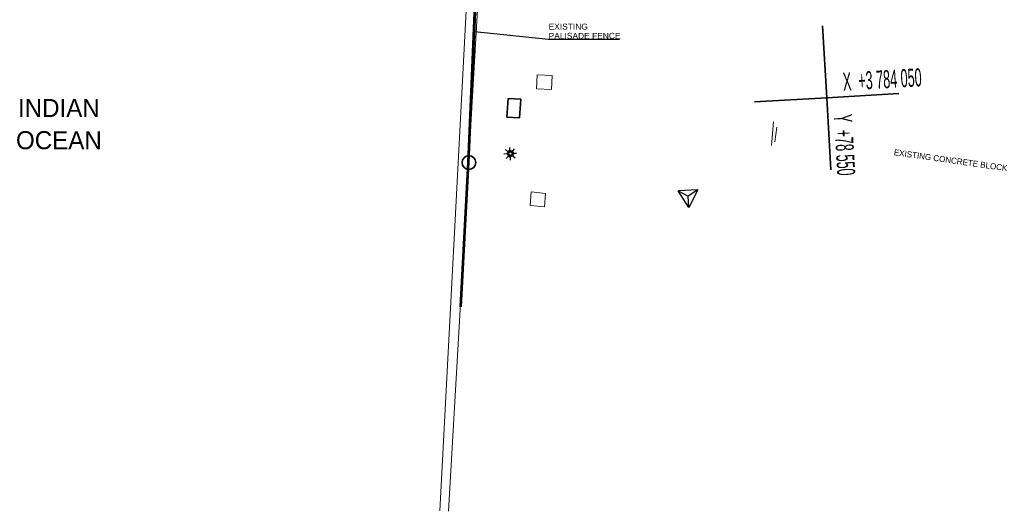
# Model space of a CAD drawing. Header units: millimetres. Extents: x -115474967 to 444143, y -74377 to 241828222.
# Tile 479 of 590: x 276519 to 317433, y 204881 to 225314. Entities that reach past the tile are written whole.
import ezdxf

# ---------------------------------------------------------------- set-up
doc = ezdxf.new("R2010")
doc.units = ezdxf.units.MM
doc.header["$MEASUREMENT"] = 0
for name, color, linetype, lineweight in [('A_SURVEY_Pen_No__1', 7, 'Continuous', 30), ('A_SURVEY_Pen_No__6', 7, 'Continuous', 5), ('BENCH MARK_Pen_No__2', 7, 'Continuous', 20), ('BUILDING_Pen_No__2', 7, 'Continuous', 20), ('C_TEXT GA_Pen_No__6', 7, 'Continuous', 5), ('ELECTRICAL LINE_Pen_No__1', 214, 'Continuous', 35), ('GRID_Pen_No__1', 7, 'Continuous', 30), ('GRID_Pen_No__6', 7, 'Continuous', 5), ('PALLISADE FENCE_Pen_No__1', 7, 'Continuous', 30), ('SPLITPOLE FENCE_Pen_No__2', 7, 'Continuous', 20), ('TOPO_Pen_No__128', 9, 'Continuous', 0)]:
    doc.layers.add(name, color=color, linetype=linetype, lineweight=lineweight)
doc.styles.add('GENERATED_STYLE_1', font='GOTHIC.TTF')
doc.styles.add('GENERATED_STYLE_2', font='arial.ttf')
doc.dimstyles.new('GENERATED_STYLE__7', dxfattribs={"dimtxt": 200, "dimasz": 95, "dimexe": 0.18, "dimexo": 90000, "dimgap": 0.09, "dimtad": 1, "dimtih": 1, "dimtoh": 1, "dimdec": 0, "dimzin": 0, "dimdsep": 46, "dimtxsty": 'GENERATED_STYLE_1', "dimblk": 'ARROWHEAD_2', "dimblk1": 'ARROWHEAD_2', "dimblk2": 'ARROWHEAD_2', "dimcen": 0.09, "dimclrd": 7, "dimclre": 7, "dimclrt": 7, "dimadec": 0, "dimazin": 0, "dimtfac": 1, "dimtdec": 4, "dimtmove": 2, "dimatfit": 3, "dimfxl": 1, "dimtolj": 1, "dimtzin": 0, "dimarcsym": 0})

# ---------------------------------------------------------------- blocks, each defined once
blk = doc.blocks.new('ARROWHEAD_2')
at = {"color": 0, "linetype": 'Continuous', "lineweight": 0}
for p, q in [((0, 0), (-1, 0)), ((-0.38, -0.66), (0.38, 0.66))]:
    blk.add_line(p, q, dxfattribs=at)

msp = doc.modelspace()

# ---------------------------------------------------------------- linework, layer by layer
at = {"layer": 'A_SURVEY_Pen_No__1', "color": 214, "linetype": 'Continuous', "lineweight": 35}
msp.add_circle((295183.55744, 219374.85487), 284.0988, dxfattribs=at)
at = {"layer": 'BENCH MARK_Pen_No__2', "color": 1, "linetype": 'Continuous', "lineweight": 25}
for p, q in [((304324.96579, 217510.45525), (303874.86067, 218196.26688)), ((304693.90077, 218243.04799), (303874.88992, 218196.19343)), ((304693.90077, 218243.04799), (304324.96579, 217510.45525))]:
    msp.add_line(p, q, dxfattribs=at)
at = {"layer": 'BUILDING_Pen_No__2', "color": 1, "linetype": 'Continuous', "lineweight": 25}
for p, q in [((296830.2438, 219739.50116), (296641.4266, 219728.69917)), ((296708.03791, 219919.70434), (296849.18999, 219793.82859)), ((296762.34926, 219793.64612), (296834.31369, 219768.54919)), ((296837.60581, 219711.09455), (296769.18663, 219677.99878)), ((296872.5125, 219811.44464), (296839.24475, 219880.33046)), ((296900.85746, 219818.83847), (296890.06777, 220007.44073)), ((296930.0503, 219814.777), (296955.57373, 219887.96439)), ((296955.30259, 219799.92486), (297081.16039, 219941.247)), ((297041.60499, 219809.77316), (296972.95239, 219776.56448)), ((296976.27811, 219719.0404), (297048.24254, 219693.94346)), ((297169.1652, 219758.89042), (296980.348, 219748.08843)), ((296729.63123, 219546.52494), (296855.31008, 219687.64614)), ((296855.44457, 219600.84816), (296880.5415, 219672.81259)), ((296920.39152, 219479.92549), (296909.58954, 219668.74269)), ((296971.04768, 219607.41292), (296937.89678, 219676.05679)), ((296961.40181, 219693.761), (297102.55389, 219567.88524))]:
    msp.add_line(p, q, dxfattribs=at)
msp.add_circle((296905.2959, 219743.79479), 75.17482, dxfattribs=at)
at = {"layer": 'ELECTRICAL LINE_Pen_No__1', "color": 214, "linetype": 'Continuous', "lineweight": 35}
for p, q in [((296766.02173, 221263.55479), (296817.25292, 222038.34565)), ((296766.02173, 221263.55479), (296817.25292, 222038.34565)), ((297338.11551, 222003.90486), (296817.25292, 222038.34565)), ((297338.11551, 222003.90486), (296817.25292, 222038.34565)), ((297286.88431, 221229.11399), (297338.11551, 222003.90486)), ((297286.88431, 221229.11399), (297338.11551, 222003.90486)), ((296766.41378, 221266.24776), (297286.88431, 221229.11399)), ((296766.41378, 221266.24776), (297286.88431, 221229.11399))]:
    msp.add_line(p, q, dxfattribs=at)
at = {"layer": 'GRID_Pen_No__1', "color": 214, "linetype": 'Continuous', "lineweight": 35}
for p, q in [((310053.97904, 222068.58118), (309882.63305, 225063.68394)), ((313049.0818, 222239.92717), (310053.97904, 222068.58118)), ((310053.97904, 222068.58118), (307058.87628, 221897.23519)), ((310053.97904, 222068.58118), (310225.32503, 219073.47841))]:
    msp.add_line(p, q, dxfattribs=at)
at = {"layer": 'PALLISADE FENCE_Pen_No__1', "color": 214, "linetype": 'Continuous', "lineweight": 35}
for p, q in [((295134.39399, 219377.46724), (295556.95389, 229166.25358)), ((295183.55744, 219374.85487), (295605.65436, 229154.92819)), ((295134.39399, 219377.46724), (294816.09389, 213387.2336)), ((295183.55744, 219374.85487), (294865.21618, 213383.84673))]:
    msp.add_line(p, q, dxfattribs=at)
at = {"layer": 'SPLITPOLE FENCE_Pen_No__2', "color": 1, "linetype": 'Continuous', "lineweight": 25}
for p, q in [((303874.88992, 218196.19343), (304297.91391, 217983.15781)), ((304693.90077, 218243.04799), (304297.91391, 217983.15781)), ((304324.96579, 217510.45525), (304297.92335, 217983.15305))]:
    msp.add_line(p, q, dxfattribs=at)
at = {"layer": 'TOPO_Pen_No__128', "color": 9, "linetype": 'Continuous', "lineweight": 0}
for p, q in [((294332.78138, 204880.96894), (296114.52458, 235474.64336)), ((293978.18968, 204902.38485), (295261.069, 229225.36206)), ((298019.83356, 223022.80467), (297987.73182, 222442.6922)), ((298642.81953, 222988.33045), (298019.83356, 223022.80467)), ((298642.81953, 222988.33045), (298610.7178, 222408.21798)), ((298610.7178, 222408.21798), (297987.73182, 222442.6922)), ((307763.56019, 220084.52435), (307847.35863, 221070.92073)), ((307895.33551, 220232.29196), (307980.29926, 220848.15002)), ((297729.23578, 217597.35051), (297767.13693, 218160.43443)), ((298361.88534, 218094.29571), (297767.13693, 218160.43443)), ((298323.98419, 217531.21179), (298361.88534, 218094.29571)), ((298323.98419, 217531.21179), (297729.23578, 217597.35051))]:
    msp.add_line(p, q, dxfattribs=at)

# ---------------------------------------------------------------- texts
at = {"layer": 'A_SURVEY_Pen_No__6', "color": 7, "linetype": 'Continuous', "lineweight": 5, "insert": (278148.04892, 220968.68269), "char_height": 750, "width": 5408.3220888, "attachment_point": 5, "line_spacing_factor": 1.0699, "style": 'GENERATED_STYLE_1'}
msp.add_mtext('\\A1;{\\pqc;\\fCentury Gothic|b0|i0|c0|p34;INDIAN OCEAN}', dxfattribs=at)
at = {"layer": 'A_SURVEY_Pen_No__6', "color": 7, "linetype": 'Continuous', "lineweight": 5, "insert": (315203.40134, 219471.39331), "char_height": 250, "attachment_point": 5, "rotation": 351.912838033, "style": 'GENERATED_STYLE_1'}
msp.add_mtext('\\A1;{\\pqc;\\fCentury Gothic|b0|i0|c0|p34;EXISTING CONCRETE BLOCK}', dxfattribs=at)
at = {"layer": 'C_TEXT GA_Pen_No__6', "color": 7, "linetype": 'Continuous', "lineweight": 5, "insert": (298497.49561, 224832.05327), "char_height": 250, "attachment_point": 4, "line_spacing_factor": 0.923713, "style": 'GENERATED_STYLE_2'}
msp.add_mtext('\\A1;{\\pql;\\fArial|b0|i0|c0|p34;EXISTING \\P\\pql;\\fArial|b0|i0|c0|p34;PALISADE FENCE}', dxfattribs=at)
at = {"layer": 'GRID_Pen_No__6', "color": 7, "linetype": 'Continuous', "lineweight": 5, "char_height": 750, "attachment_point": 7, "style": 'GENERATED_STYLE_2'}
for s, insert, rotation in [('\\A1;{\\W0.500000x;\\pql;\\fArial|b0|i0|c0|p34;X  +3 784 050}', (310747.15011, 222352.92293), 3.274249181), ('\\A1;{\\W0.500000x;\\pql;\\fArial|b0|i0|c0|p34;Y  +78 550}', (310339.62525, 221361.6126), 273.274249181)]:
    msp.add_mtext(s, dxfattribs=dict(at, insert=insert, rotation=rotation))

# ---------------------------------------------------------------- leaders
at = {"layer": 'C_TEXT GA_Pen_No__6', "color": 7, "linetype": 'Continuous', "lineweight": 5, "annotation_type": 0, "has_hookline": 1, "hookline_direction": 0, "text_width": 2943.21282}
msp.add_leader([(295418.55617, 224819.82434), (298497.40561, 224508.29082)], dimstyle='GENERATED_STYLE__7', dxfattribs=at)

doc.saveas('drawing.dxf')
